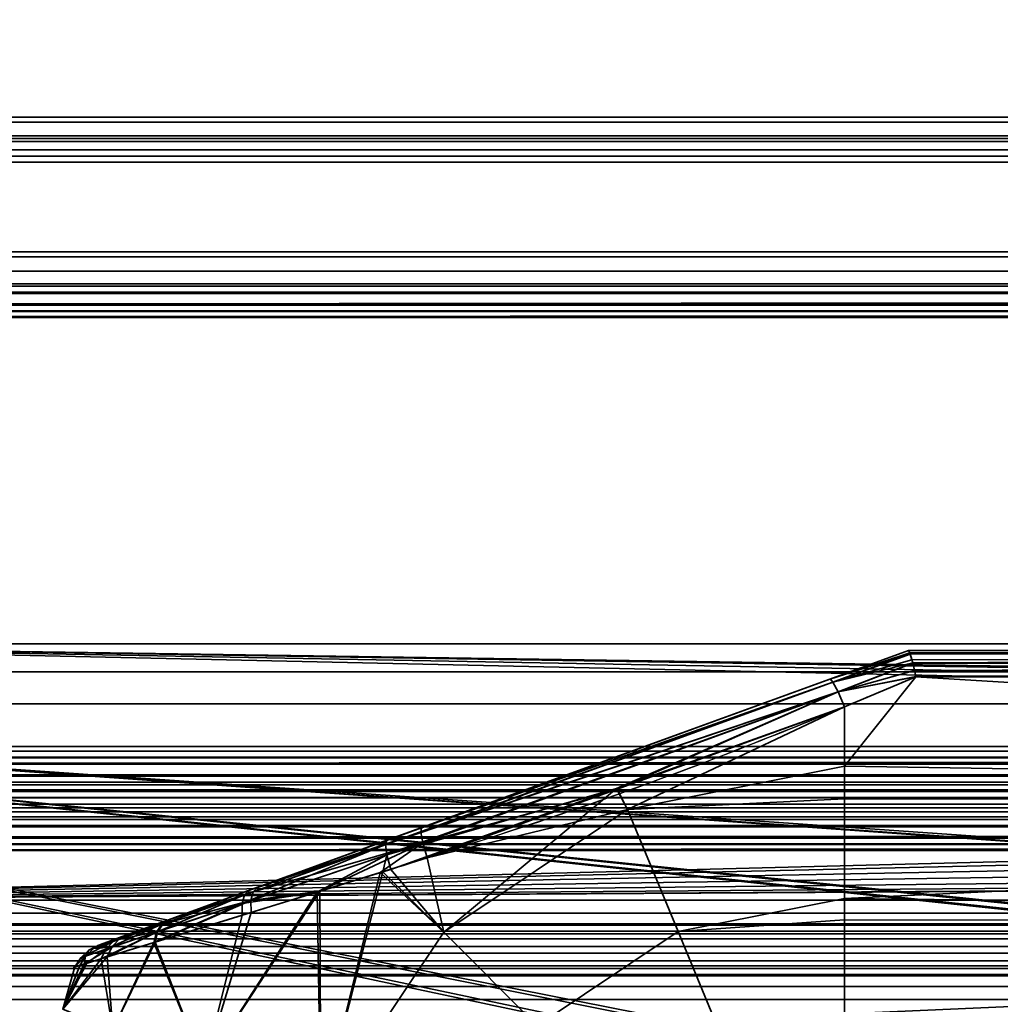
# Model space of a CAD drawing. Header units: millimetres. Extents: x -508 to 6708, y -110 to 248.
# Tile 645 of 656: x 1182 to 1228, y 54 to 101. Entities that reach past the tile are written whole.
import ezdxf

# ---------------------------------------------------------------- set-up
doc = ezdxf.new("R2010")
doc.units = ezdxf.units.MM
doc.layers.add('151', color=7, linetype='Continuous', true_color=0xffffff)

# ---------------------------------------------------------------- blocks, each defined once
blk = doc.blocks.new('UG_SURFACE_002')
at = {"layer": '151', "color": 252, "linetype": 'Continuous', "lineweight": 35}
for points in [[(2057.5, -5.3, 2215.25), (2057.5, 229.4, 2215.25), (942.5, 229.4, 2215.25), (942.5, -5.3, 2215.25)], [(1092.5, -5.3, 2065.25), (1092.5, 229.4, 2065.25), (1907.5, 229.4, 2065.25), (1907.5, -5.3, 2065.25)]]:
    blk.add_3dface(points, dxfattribs=at)
blk = doc.blocks.new('UG_SURFACE_048')
at = {"layer": '151', "color": 254, "linetype": 'Continuous', "lineweight": 35}
for points in [[(1220.316, 69.659, 1116.438), (1224, 71, 1115.949), (1224, 71, 1092.051), (1220.316, 69.659, 1091.562)], [(1224.07, 70.888, 1116.66), (1224.002, 71, 1116), (1220.316, 69.659, 1116.438)], [(1224.002, 71, 1116), (1224, 71, 1115.949), (1220.316, 69.659, 1116.438)], [(1220.316, 69.659, 1091.562), (1224.002, 71, 1092), (1224.07, 70.888, 1091.34)], [(1220.316, 69.659, 1091.562), (1224, 71, 1092.051), (1224.002, 71, 1092)], [(1224.081, 70.853, 1116.723), (1224.07, 70.888, 1116.66), (1220.316, 69.659, 1116.438)], [(1220.316, 69.659, 1091.562), (1224.07, 70.888, 1091.34), (1224.081, 70.853, 1091.277)], [(1220.316, 69.659, 1116.438), (1220.46, 69.517, 1117.27), (1224.081, 70.853, 1116.723)], [(1224.081, 70.853, 1091.277), (1220.46, 69.517, 1090.73), (1220.316, 69.659, 1091.562)], [(1224.087, 70.835, 1116.757), (1224.081, 70.853, 1116.723), (1220.46, 69.517, 1117.27)], [(1220.46, 69.517, 1090.73), (1224.081, 70.853, 1091.277), (1224.087, 70.835, 1091.243)], [(1224.169, 70.566, 1117.244), (1224.087, 70.835, 1116.757), (1220.46, 69.517, 1117.27)], [(1220.46, 69.517, 1090.73), (1224.087, 70.835, 1091.243), (1224.169, 70.566, 1090.757)], [(1319, 71, 1116), (1319, 71, 1092), (1224, 71, 1092.051), (1224, 71, 1115.949)], [(1319, 71, 1092), (1224.002, 71, 1092), (1224, 71, 1092.051)], [(1224, 71, 1115.949), (1224.002, 71, 1116), (1319, 71, 1116)], [(1319, 71, 1116), (1224.002, 71, 1116), (1224.07, 70.888, 1116.66)], [(1224.07, 70.888, 1091.34), (1224.002, 71, 1092), (1319, 71, 1092)], [(1224.07, 70.888, 1116.66), (1224.081, 70.853, 1116.723), (1319, 71, 1116)], [(1319, 71, 1092), (1224.081, 70.853, 1091.277), (1224.07, 70.888, 1091.34)], [(1319, 71, 1116), (1224.081, 70.853, 1116.723), (1224.087, 70.835, 1116.757)], [(1224.087, 70.835, 1091.243), (1224.081, 70.853, 1091.277), (1319, 71, 1092)], [(1224.087, 70.835, 1116.757), (1319, 70.847, 1116.764), (1319, 71, 1116)], [(1319, 71, 1092), (1319, 70.847, 1091.236), (1224.087, 70.835, 1091.243)], [(1319, 70.846, 1116.768), (1319, 70.847, 1116.764), (1224.087, 70.835, 1116.757)], [(1224.169, 70.566, 1090.757), (1224.087, 70.835, 1091.243), (1319, 70.847, 1091.236)], [(1319, 70.846, 1116.768), (1224.087, 70.835, 1116.757), (1224.169, 70.566, 1117.244)], [(1319, 70.847, 1091.236), (1224.206, 70.416, 1090.621), (1224.169, 70.566, 1090.757)], [(1224.169, 70.566, 1117.244), (1224.206, 70.416, 1117.379), (1319, 70.846, 1116.768)], [(1224.21, 70.399, 1090.607), (1224.206, 70.416, 1090.621), (1319, 70.847, 1091.236)], [(1319, 70.846, 1116.768), (1224.206, 70.416, 1117.379), (1224.21, 70.399, 1117.393)], [(1319, 70.847, 1091.236), (1319, 70.846, 1091.232), (1224.21, 70.399, 1090.607)], [(1224.21, 70.399, 1117.393), (1319, 70.415, 1117.411), (1319, 70.846, 1116.768)], [(1319, 70.846, 1091.232), (1319, 70.415, 1090.589), (1224.21, 70.399, 1090.607)], [(1224.206, 70.416, 1117.379), (1224.169, 70.566, 1117.244), (1220.46, 69.517, 1117.27)], [(1220.46, 69.517, 1090.73), (1224.169, 70.566, 1090.757), (1224.206, 70.416, 1090.621)], [(1220.46, 69.517, 1117.27), (1220.703, 69.056, 1117.949), (1224.206, 70.416, 1117.379)], [(1224.206, 70.416, 1090.621), (1220.703, 69.056, 1090.051), (1220.46, 69.517, 1090.73)], [(1224.21, 70.399, 1117.393), (1224.206, 70.416, 1117.379), (1220.703, 69.056, 1117.949)], [(1220.703, 69.056, 1090.051), (1224.206, 70.416, 1090.621), (1224.21, 70.399, 1090.607)], [(1224.289, 70.067, 1117.692), (1224.21, 70.399, 1117.393), (1220.703, 69.056, 1117.949)], [(1220.703, 69.056, 1090.051), (1224.21, 70.399, 1090.607), (1224.289, 70.067, 1090.308)], [(1319, 70.41, 1117.419), (1319, 70.415, 1117.411), (1224.21, 70.399, 1117.393)], [(1224.289, 70.067, 1090.308), (1224.21, 70.399, 1090.607), (1319, 70.415, 1090.589)], [(1319, 70.41, 1117.419), (1224.21, 70.399, 1117.393), (1224.289, 70.067, 1117.692)], [(1319, 70.415, 1090.589), (1224.35, 69.783, 1090.16), (1224.289, 70.067, 1090.308)], [(1224.289, 70.067, 1117.692), (1224.35, 69.783, 1117.84), (1319, 70.41, 1117.419)], [(1224.353, 69.769, 1090.154), (1224.35, 69.783, 1090.16), (1319, 70.415, 1090.589)], [(1319, 70.41, 1117.419), (1224.35, 69.783, 1117.84), (1224.353, 69.769, 1117.846)], [(1319, 70.415, 1090.589), (1319, 70.41, 1090.581), (1224.353, 69.769, 1090.154)], [(1224.353, 69.769, 1117.846), (1319, 69.769, 1117.846), (1319, 70.41, 1117.419)], [(1319, 70.41, 1090.581), (1319, 69.769, 1090.154), (1224.353, 69.769, 1090.154)], [(1220.703, 69.056, 1117.949), (1224.35, 69.783, 1117.84), (1224.289, 70.067, 1117.692)], [(1224.289, 70.067, 1090.308), (1224.35, 69.783, 1090.16), (1220.703, 69.056, 1090.051)], [(1224.353, 69.769, 1117.846), (1224.35, 69.783, 1117.84), (1220.703, 69.056, 1117.949)], [(1220.703, 69.056, 1090.051), (1224.35, 69.783, 1090.16), (1224.353, 69.769, 1090.154)], [(1220.703, 69.056, 1117.949), (1221, 68.361, 1118.352), (1224.353, 69.769, 1117.846)], [(1224.353, 69.769, 1090.154), (1221, 68.361, 1089.648), (1220.703, 69.056, 1090.051)], [(1319, 64.025, 1089), (1221, 65.568, 1089.082), (1224.353, 69.769, 1090.154)], [(1221, 65.568, 1089.082), (1221, 68.361, 1089.648), (1224.353, 69.769, 1090.154)], [(1224.353, 69.769, 1117.846), (1221, 65.568, 1118.918), (1319, 64.025, 1119)], [(1224.353, 69.769, 1117.846), (1221, 68.361, 1118.352), (1221, 65.568, 1118.918)], [(1319, 64.025, 1119), (1319, 69.769, 1117.846), (1224.353, 69.769, 1117.846)], [(1224.353, 69.769, 1090.154), (1319, 69.769, 1090.154), (1319, 64.025, 1089)], [(1220.46, 69.517, 1090.73), (1199.487, 61.9, 1091.085), (1199.549, 62.1, 1091.876)], [(1199.487, 61.9, 1091.085), (1220.46, 69.517, 1090.73), (1220.703, 69.056, 1090.051)], [(1199.549, 62.1, 1091.876), (1220.316, 69.659, 1091.562), (1220.46, 69.517, 1090.73)], [(1201.166, 62.689, 1116.361), (1220.316, 69.659, 1116.438), (1220.316, 69.659, 1091.562), (1199.549, 62.1, 1091.876)], [(1220.703, 69.056, 1117.949), (1220.46, 69.517, 1117.27), (1201.136, 62.488, 1117.182)], [(1201.166, 62.689, 1116.361), (1201.136, 62.488, 1117.182), (1220.46, 69.517, 1117.27)], [(1220.46, 69.517, 1117.27), (1220.316, 69.659, 1116.438), (1201.166, 62.689, 1116.361)], [(1220.703, 69.056, 1090.051), (1199.551, 61.419, 1090.427), (1199.487, 61.9, 1091.085)], [(1199.551, 61.419, 1090.427), (1220.703, 69.056, 1090.051), (1210.309, 64.529, 1089.831)], [(1201.136, 62.488, 1117.182), (1201.233, 61.986, 1117.857), (1220.703, 69.056, 1117.949)], [(1220.703, 69.056, 1117.949), (1201.233, 61.986, 1117.857), (1210.346, 64.501, 1118.304)], [(1220.703, 69.056, 1090.051), (1221, 68.361, 1089.648), (1210.309, 64.529, 1089.831)], [(1210.346, 64.501, 1118.304), (1221, 68.361, 1118.352), (1220.703, 69.056, 1117.949)], [(1210.833, 63.546, 1089.082), (1210.309, 64.529, 1089.831), (1221, 68.361, 1089.648)], [(1221, 68.361, 1118.352), (1210.346, 64.501, 1118.304), (1210.833, 63.546, 1118.918)], [(1221, 68.361, 1089.648), (1221, 65.568, 1089.082), (1210.833, 63.546, 1089.082)], [(1210.833, 63.546, 1118.918), (1221, 65.568, 1118.918), (1221, 68.361, 1118.352)], [(1210.833, 63.546, 1089.082), (1221, 65.568, 1089.082), (1221, 64.051, 1089.242)], [(1221, 64.051, 1118.758), (1221, 65.568, 1118.918), (1210.833, 63.546, 1118.918)], [(1319, 64.025, 1089), (1221, 64.051, 1089.242), (1221, 65.568, 1089.082)], [(1221, 65.568, 1118.918), (1221, 64.051, 1118.758), (1319, 64.025, 1119)], [(1210.309, 64.529, 1089.831), (1199.728, 60.737, 1090.011), (1199.551, 61.419, 1090.427)], [(1202.214, 57.786, 1089.082), (1199.728, 60.737, 1090.011), (1210.309, 64.529, 1089.831)], [(1201.233, 61.986, 1117.857), (1201.441, 61.275, 1118.263), (1210.346, 64.501, 1118.304)], [(1210.833, 63.546, 1118.918), (1210.346, 64.501, 1118.304), (1201.441, 61.275, 1118.263)], [(1210.309, 64.529, 1089.831), (1210.833, 63.546, 1089.082), (1202.214, 57.786, 1089.082)], [(1210.833, 63.546, 1118.918), (1213.207, 57.815, 1118.266), (1221, 59.365, 1118.266), (1221, 64.051, 1118.758)], [(1221, 64.051, 1089.242), (1221, 59.365, 1089.734), (1213.207, 57.815, 1089.734), (1210.833, 63.546, 1089.082)], [(1319, 64.025, 1119), (1221, 64.051, 1118.758), (1221, 59.365, 1118.266)], [(1221, 59.365, 1089.734), (1221, 64.051, 1089.242), (1319, 64.025, 1089)], [(1221, 59.365, 1118.266), (1319, 58.277, 1117.865), (1319, 64.025, 1119)], [(1319, 64.025, 1089), (1319, 58.277, 1090.135), (1221, 59.365, 1089.734)], [(1201.441, 61.275, 1118.263), (1202.214, 57.786, 1118.918), (1210.833, 63.546, 1118.918)], [(1213.207, 57.815, 1089.734), (1206.6, 53.4, 1089.734), (1202.214, 57.786, 1089.082), (1210.833, 63.546, 1089.082)], [(1210.833, 63.546, 1118.918), (1202.214, 57.786, 1118.918), (1206.6, 53.4, 1118.266), (1213.207, 57.815, 1118.266)], [(1189.402, 58.407, 1111.613), (1193.485, 59.894, 1114.336), (1201.166, 62.689, 1116.361), (1193.101, 59.754, 1093.847)], [(1201.166, 62.689, 1116.361), (1199.549, 62.1, 1091.876), (1193.101, 59.754, 1093.847)], [(1193.485, 59.894, 1114.336), (1193.271, 59.687, 1114.964), (1201.136, 62.488, 1117.182)], [(1201.233, 61.986, 1117.857), (1201.136, 62.488, 1117.182), (1193.271, 59.687, 1114.964)], [(1201.136, 62.488, 1117.182), (1201.166, 62.689, 1116.361), (1193.485, 59.894, 1114.336)], [(1199.487, 61.9, 1091.085), (1199.551, 61.419, 1090.427), (1192.756, 59.141, 1092.691)], [(1192.756, 59.141, 1092.691), (1192.875, 59.546, 1093.233), (1199.487, 61.9, 1091.085)], [(1199.487, 61.9, 1091.085), (1192.875, 59.546, 1093.233), (1193.101, 59.754, 1093.847)], [(1193.101, 59.754, 1093.847), (1199.549, 62.1, 1091.876), (1199.487, 61.9, 1091.085)], [(1201.233, 61.986, 1117.857), (1193.164, 59.278, 1115.516), (1196.408, 59.716, 1116.839)], [(1193.271, 59.687, 1114.964), (1193.164, 59.278, 1115.516), (1201.233, 61.986, 1117.857)], [(1196.408, 59.716, 1116.839), (1199.239, 60.593, 1117.64), (1201.233, 61.986, 1117.857)], [(1199.239, 60.593, 1117.64), (1201.441, 61.275, 1118.263), (1201.233, 61.986, 1117.857)], [(1192.756, 59.141, 1092.691), (1199.551, 61.419, 1090.427), (1196.274, 59.671, 1091.138)], [(1199.551, 61.419, 1090.427), (1199.349, 60.62, 1090.135), (1196.274, 59.671, 1091.138)], [(1199.551, 61.419, 1090.427), (1199.728, 60.737, 1090.011), (1199.349, 60.62, 1090.135)], [(1201.441, 61.275, 1118.263), (1199.239, 60.593, 1117.64), (1202.214, 57.786, 1118.918)], [(1196.454, 49.167, 1089.082), (1196.274, 59.671, 1091.138), (1199.349, 60.62, 1090.135)], [(1199.239, 60.593, 1117.64), (1196.408, 59.716, 1116.839), (1196.454, 49.167, 1118.918)], [(1199.349, 60.62, 1090.135), (1202.214, 57.786, 1089.082), (1196.454, 49.167, 1089.082)], [(1196.454, 49.167, 1118.918), (1202.214, 57.786, 1118.918), (1199.239, 60.593, 1117.64)], [(1202.214, 57.786, 1089.082), (1199.349, 60.62, 1090.135), (1199.728, 60.737, 1090.011)], [(1193.101, 59.754, 1093.847), (1187.381, 57.672, 1109.074), (1189.402, 58.407, 1111.613)], [(1187.381, 57.672, 1109.074), (1193.101, 59.754, 1093.847), (1189.346, 58.387, 1096.441)], [(1189.402, 58.407, 1111.613), (1189.059, 58.186, 1112.056), (1193.271, 59.687, 1114.964)], [(1193.164, 59.278, 1115.516), (1193.271, 59.687, 1114.964), (1189.059, 58.186, 1112.056)], [(1189.346, 58.387, 1096.441), (1193.101, 59.754, 1093.847), (1192.875, 59.546, 1093.233)], [(1193.271, 59.687, 1114.964), (1193.485, 59.894, 1114.336), (1189.402, 58.407, 1111.613)], [(1190.974, 51.437, 1116.99), (1196.408, 59.716, 1116.839), (1193.18, 58.716, 1115.926)], [(1196.408, 59.716, 1116.839), (1190.974, 51.437, 1116.99), (1196.454, 49.167, 1118.918)], [(1196.454, 49.167, 1089.082), (1190.974, 51.437, 1091.01), (1196.274, 59.671, 1091.138)], [(1192.759, 58.586, 1092.285), (1196.274, 59.671, 1091.138), (1190.974, 51.437, 1091.01)], [(1196.274, 59.671, 1091.138), (1192.759, 58.586, 1092.285), (1192.756, 59.141, 1092.691)], [(1193.164, 59.278, 1115.516), (1193.18, 58.716, 1115.926), (1196.408, 59.716, 1116.839)], [(1188.613, 57.308, 1095.278), (1188.75, 57.795, 1095.602), (1192.756, 59.141, 1092.691)], [(1192.756, 59.141, 1092.691), (1192.759, 58.586, 1092.285), (1188.613, 57.308, 1095.278)], [(1188.675, 57.327, 1112.784), (1193.18, 58.716, 1115.926), (1193.164, 59.278, 1115.516)], [(1193.164, 59.278, 1115.516), (1188.809, 57.815, 1112.458), (1188.675, 57.327, 1112.784)], [(1192.875, 59.546, 1093.233), (1192.756, 59.141, 1092.691), (1188.75, 57.795, 1095.602)], [(1188.75, 57.795, 1095.602), (1189.001, 58.166, 1096.001), (1192.875, 59.546, 1093.233)], [(1189.059, 58.186, 1112.056), (1188.809, 57.815, 1112.458), (1193.164, 59.278, 1115.516)], [(1192.875, 59.546, 1093.233), (1189.001, 58.166, 1096.001), (1189.346, 58.387, 1096.441)], [(1213.207, 57.815, 1089.734), (1221, 59.365, 1089.734), (1221, 58.376, 1090.305)], [(1221, 58.376, 1117.695), (1221, 59.365, 1118.266), (1213.207, 57.815, 1118.266)], [(1319, 58.277, 1090.135), (1221, 58.376, 1090.305), (1221, 59.365, 1089.734)], [(1221, 59.365, 1118.266), (1221, 58.376, 1117.695), (1319, 58.277, 1117.865)], [(1190.974, 51.437, 1116.99), (1193.18, 58.716, 1115.926), (1188.675, 57.327, 1112.784)], [(1189.346, 58.387, 1096.441), (1187.128, 57.58, 1099.384), (1186.033, 57.181, 1102.998), (1186.242, 57.257, 1106.238)], [(1186.242, 57.257, 1106.238), (1187.381, 57.672, 1109.074), (1189.346, 58.387, 1096.441)], [(1187.381, 57.672, 1109.074), (1186.97, 57.441, 1109.363), (1189.059, 58.186, 1112.056)], [(1188.809, 57.815, 1112.458), (1189.059, 58.186, 1112.056), (1186.97, 57.441, 1109.363)], [(1187.128, 57.58, 1099.384), (1189.346, 58.387, 1096.441), (1189.001, 58.166, 1096.001)], [(1189.059, 58.186, 1112.056), (1189.402, 58.407, 1111.613), (1187.381, 57.672, 1109.074)], [(1188.613, 57.308, 1095.278), (1192.759, 58.586, 1092.285), (1190.974, 51.437, 1091.01)], [(1213.207, 57.815, 1118.266), (1215.274, 52.824, 1115.147), (1221, 53.963, 1115.147), (1221, 58.376, 1117.695)], [(1221, 58.376, 1090.305), (1221, 53.963, 1092.853), (1215.274, 52.824, 1092.853), (1213.207, 57.815, 1089.734)], [(1319, 58.277, 1117.865), (1221, 58.376, 1117.695), (1221, 53.963, 1115.147)], [(1221, 53.963, 1092.853), (1221, 58.376, 1090.305), (1319, 58.277, 1090.135)], [(1221, 53.963, 1115.147), (1319, 53.402, 1114.615), (1319, 58.277, 1117.865)], [(1319, 58.277, 1090.135), (1319, 53.402, 1093.385), (1221, 53.963, 1092.853)], [(1186.142, 56.541, 1098.674), (1186.372, 56.992, 1098.879), (1188.75, 57.795, 1095.602)], [(1188.75, 57.795, 1095.602), (1188.613, 57.308, 1095.278), (1186.142, 56.541, 1098.674)], [(1189.001, 58.166, 1096.001), (1188.75, 57.795, 1095.602), (1186.372, 56.992, 1098.879)], [(1186.372, 56.992, 1098.879), (1186.709, 57.348, 1099.121), (1189.001, 58.166, 1096.001)], [(1186.424, 56.629, 1109.854), (1188.675, 57.327, 1112.784), (1188.809, 57.815, 1112.458)], [(1188.809, 57.815, 1112.458), (1186.643, 57.084, 1109.63), (1186.424, 56.629, 1109.854)], [(1186.97, 57.441, 1109.363), (1186.643, 57.084, 1109.63), (1188.809, 57.815, 1112.458)], [(1189.001, 58.166, 1096.001), (1186.709, 57.348, 1099.121), (1187.128, 57.58, 1099.384)], [(1206.6, 53.4, 1089.734), (1202.185, 46.793, 1089.734), (1196.454, 49.167, 1089.082), (1202.214, 57.786, 1089.082)], [(1202.214, 57.786, 1118.918), (1196.454, 49.167, 1118.918), (1202.185, 46.793, 1118.266), (1206.6, 53.4, 1118.266)], [(1215.274, 52.824, 1092.853), (1210.42, 49.58, 1092.853), (1206.6, 53.4, 1089.734), (1213.207, 57.815, 1089.734)], [(1213.207, 57.815, 1118.266), (1206.6, 53.4, 1118.266), (1210.42, 49.58, 1115.147), (1215.274, 52.824, 1115.147)], [(1186.709, 57.348, 1099.121), (1186.372, 56.992, 1098.879), (1185.195, 56.594, 1102.889)], [(1185.195, 56.594, 1102.889), (1185.575, 56.943, 1102.941), (1186.709, 57.348, 1099.121)], [(1186.709, 57.348, 1099.121), (1185.575, 56.943, 1102.941), (1186.033, 57.181, 1102.998)], [(1186.242, 57.257, 1106.238), (1185.791, 57.02, 1106.364), (1186.97, 57.441, 1109.363)], [(1186.643, 57.084, 1109.63), (1186.97, 57.441, 1109.363), (1185.791, 57.02, 1106.364)], [(1186.033, 57.181, 1102.998), (1187.128, 57.58, 1099.384), (1186.709, 57.348, 1099.121)], [(1186.142, 56.541, 1098.674), (1188.613, 57.308, 1095.278), (1186.692, 53.211, 1095.183)], [(1186.97, 57.441, 1109.363), (1187.381, 57.672, 1109.074), (1186.242, 57.257, 1106.238)], [(1186.692, 53.211, 1112.817), (1188.675, 57.327, 1112.784), (1186.424, 56.629, 1109.854)], [(1188.675, 57.327, 1112.784), (1186.692, 53.211, 1112.817), (1190.974, 51.437, 1116.99)], [(1190.974, 51.437, 1091.01), (1186.692, 53.211, 1095.183), (1188.613, 57.308, 1095.278)], [(1185.484, 56.335, 1100.914), (1185.195, 56.594, 1102.889), (1186.372, 56.992, 1098.879)], [(1185.575, 56.943, 1102.941), (1185.195, 56.594, 1102.889), (1185.419, 56.67, 1106.481)], [(1186.643, 57.084, 1109.63), (1185.419, 56.67, 1106.481), (1185.353, 56.295, 1107.104)], [(1185.353, 56.295, 1107.104), (1186.424, 56.629, 1109.854), (1186.643, 57.084, 1109.63)], [(1185.791, 57.02, 1106.364), (1185.419, 56.67, 1106.481), (1186.643, 57.084, 1109.63)], [(1185.419, 56.67, 1106.481), (1185.791, 57.02, 1106.364), (1185.575, 56.943, 1102.941)], [(1186.372, 56.992, 1098.879), (1186.142, 56.541, 1098.674), (1185.484, 56.335, 1100.914)], [(1186.033, 57.181, 1102.998), (1185.575, 56.943, 1102.941), (1185.791, 57.02, 1106.364)], [(1185.791, 57.02, 1106.364), (1186.242, 57.257, 1106.238), (1186.033, 57.181, 1102.998)], [(1184.348, 54.182, 1107.119), (1186.692, 53.211, 1112.817), (1186.424, 56.629, 1109.854)], [(1186.424, 56.629, 1109.854), (1185.353, 56.295, 1107.104), (1184.348, 54.182, 1107.119)], [(1184.348, 54.182, 1100.881), (1185.484, 56.335, 1100.914), (1186.142, 56.541, 1098.674)], [(1186.142, 56.541, 1098.674), (1186.692, 53.211, 1095.183), (1184.348, 54.182, 1100.881)], [(1184.916, 56.158, 1102.843), (1185.15, 56.231, 1106.582), (1185.419, 56.67, 1106.481)], [(1185.419, 56.67, 1106.481), (1185.195, 56.594, 1102.889), (1184.916, 56.158, 1102.843)], [(1185.484, 56.335, 1100.914), (1184.916, 56.158, 1102.843), (1185.195, 56.594, 1102.889)], [(1185.419, 56.67, 1106.481), (1185.15, 56.231, 1106.582), (1185.353, 56.295, 1107.104)], [(1184.916, 56.158, 1102.843), (1185.484, 56.335, 1100.914), (1184.348, 54.182, 1100.881)], [(1184.348, 54.182, 1107.119), (1185.353, 56.295, 1107.104), (1185.15, 56.231, 1106.582)], [(1184.348, 54.182, 1107.119), (1185.15, 56.231, 1106.582), (1184.916, 56.158, 1102.843)], [(1184.916, 56.158, 1102.843), (1184.348, 54.182, 1100.881), (1184.348, 54.182, 1107.119)]]:
    blk.add_3dface(points, dxfattribs=at)
blk = doc.blocks.new('UG_SURFACE_256')
at = {"layer": '151', "color": 252, "linetype": 'Continuous', "lineweight": 35}
for points in [[(1107, 88.2, 2050.25), (1893, 88.2, 2050.25), (1893, 89.7, 2050.25), (1107, 89.7, 2050.25)], [(1123.92, 89.7, 2033.33), (1107, 89.7, 2050.25), (1893, 89.7, 2050.25), (1876.08, 89.7, 2033.33)], [(1874.901, 89.466, 2032.151), (1125.099, 89.466, 2032.151), (1123.92, 89.7, 2033.33), (1876.08, 89.7, 2033.33)], [(1873.902, 88.798, 2031.152), (1126.098, 88.798, 2031.152), (1125.099, 89.466, 2032.151), (1874.901, 89.466, 2032.151)], [(1873.235, 87.799, 2030.484), (1126.765, 87.799, 2030.484), (1126.098, 88.798, 2031.152), (1873.902, 88.798, 2031.152)], [(1123.92, 88.2, 2033.33), (1876.08, 88.2, 2033.33), (1893, 88.2, 2050.25), (1107, 88.2, 2050.25)], [(1876.08, 88.2, 2033.33), (1123.92, 88.2, 2033.33), (1124.525, 88.08, 2032.725), (1875.475, 88.08, 2032.725)], [(1875.475, 88.08, 2032.725), (1124.525, 88.08, 2032.725), (1125.037, 87.737, 2032.213), (1874.963, 87.737, 2032.213)], [(1126.941, 87.221, 2030.309), (1126.765, 87.799, 2030.484), (1873.235, 87.799, 2030.484)], [(1126.941, 87.221, 2030.309), (1873.235, 87.799, 2030.484), (1873.059, 87.221, 2030.309)], [(1874.963, 87.737, 2032.213), (1125.037, 87.737, 2032.213), (1125.38, 87.225, 2031.87), (1874.62, 87.225, 2031.87)], [(1874.53, 86.928, 2031.78), (1125.38, 87.225, 2031.87), (1125.47, 86.928, 2031.78)], [(1874.53, 86.928, 2031.78), (1874.62, 87.225, 2031.87), (1125.38, 87.225, 2031.87)], [(1125.47, 86.928, 2031.78), (1874.5, 86.62, 2031.75), (1874.53, 86.928, 2031.78)], [(1125.47, 86.928, 2031.78), (1125.5, 86.62, 2031.75), (1874.5, 86.62, 2031.75)], [(1873.059, 87.221, 2030.309), (1127, 86.62, 2030.25), (1126.941, 87.221, 2030.309)], [(1873.059, 87.221, 2030.309), (1873, 86.62, 2030.25), (1127, 86.62, 2030.25)], [(1125.5, 66.28, 2031.75), (1874.5, 66.28, 2031.75), (1874.5, 86.62, 2031.75), (1125.5, 86.62, 2031.75)], [(1127, 66.28, 2030.25), (1127, 86.62, 2030.25), (1873, 86.62, 2030.25), (1873, 66.28, 2030.25)], [(1874.5, 66.28, 2031.75), (1125.5, 66.28, 2031.75), (1125.559, 65.679, 2031.691)], [(1874.441, 65.679, 2031.691), (1874.5, 66.28, 2031.75), (1125.559, 65.679, 2031.691)], [(1127.03, 65.972, 2030.22), (1127, 66.28, 2030.25), (1873, 66.28, 2030.25)], [(1127.03, 65.972, 2030.22), (1873, 66.28, 2030.25), (1872.97, 65.972, 2030.22)], [(1125.559, 65.679, 2031.691), (1125.734, 65.101, 2031.516), (1874.266, 65.101, 2031.516), (1874.441, 65.679, 2031.691)], [(1872.97, 65.972, 2030.22), (1872.88, 65.675, 2030.13), (1127.12, 65.675, 2030.13), (1127.03, 65.972, 2030.22)], [(1872.537, 65.163, 2029.787), (1127.463, 65.163, 2029.787), (1127.12, 65.675, 2030.13), (1872.88, 65.675, 2030.13)], [(1872.025, 64.82, 2029.275), (1127.975, 64.82, 2029.275), (1127.463, 65.163, 2029.787), (1872.537, 65.163, 2029.787)], [(1874.266, 65.101, 2031.516), (1125.734, 65.101, 2031.516), (1126.402, 64.102, 2030.848), (1873.598, 64.102, 2030.848)], [(1871.42, 64.7, 2028.67), (1128.58, 64.7, 2028.67), (1127.975, 64.82, 2029.275), (1872.025, 64.82, 2029.275)], [(1133.92, 64.7, 2023.33), (1128.58, 64.7, 2028.67), (1871.42, 64.7, 2028.67), (1866.08, 64.7, 2023.33)], [(1864.901, 64.466, 2022.151), (1135.099, 64.466, 2022.151), (1133.92, 64.7, 2023.33), (1866.08, 64.7, 2023.33)], [(1863.902, 63.798, 2021.152), (1136.098, 63.798, 2021.152), (1135.099, 64.466, 2022.151), (1864.901, 64.466, 2022.151)], [(1873.598, 64.102, 2030.848), (1126.402, 64.102, 2030.848), (1127.401, 63.434, 2029.849), (1872.599, 63.434, 2029.849)], [(1863.234, 62.799, 2020.484), (1136.766, 62.799, 2020.484), (1136.098, 63.798, 2021.152), (1863.902, 63.798, 2021.152)], [(1872.599, 63.434, 2029.849), (1127.401, 63.434, 2029.849), (1128.58, 63.2, 2028.67), (1871.42, 63.2, 2028.67)], [(1133.92, 63.2, 2023.33), (1866.08, 63.2, 2023.33), (1871.42, 63.2, 2028.67), (1128.58, 63.2, 2028.67)], [(1866.08, 63.2, 2023.33), (1133.92, 63.2, 2023.33), (1134.525, 63.08, 2022.725), (1865.475, 63.08, 2022.725)], [(1865.475, 63.08, 2022.725), (1134.525, 63.08, 2022.725), (1135.037, 62.737, 2022.213), (1864.963, 62.737, 2022.213)], [(1864.963, 62.737, 2022.213), (1135.037, 62.737, 2022.213), (1135.38, 62.225, 2021.87), (1864.62, 62.225, 2021.87)], [(1136.941, 62.221, 2020.309), (1136.766, 62.799, 2020.484), (1863.234, 62.799, 2020.484)], [(1136.941, 62.221, 2020.309), (1863.234, 62.799, 2020.484), (1863.059, 62.221, 2020.309)], [(1864.53, 61.928, 2021.78), (1135.38, 62.225, 2021.87), (1135.47, 61.928, 2021.78)], [(1864.53, 61.928, 2021.78), (1864.62, 62.225, 2021.87), (1135.38, 62.225, 2021.87)], [(1135.47, 61.928, 2021.78), (1864.5, 61.62, 2021.75), (1864.53, 61.928, 2021.78)], [(1135.47, 61.928, 2021.78), (1135.5, 61.62, 2021.75), (1864.5, 61.62, 2021.75)], [(1863.059, 62.221, 2020.309), (1137, 61.62, 2020.25), (1136.941, 62.221, 2020.309)], [(1863.059, 62.221, 2020.309), (1863, 61.62, 2020.25), (1137, 61.62, 2020.25)], [(1135.5, -22.22, 2021.75), (1864.5, -22.22, 2021.75), (1864.5, 61.62, 2021.75), (1135.5, 61.62, 2021.75)], [(1137, -22.22, 2020.25), (1137, 61.62, 2020.25), (1863, 61.62, 2020.25), (1863, -22.22, 2020.25)]]:
    blk.add_3dface(points, dxfattribs=at)
blk = doc.blocks.new('UG_SURFACE_262')
at = {"layer": '151', "color": 252, "linetype": 'Continuous', "lineweight": 35}
for points in [[(1862, 68.5, 2020.25), (1138, 68.5, 2020.25), (1189.3, 21.801, 2020.25), (1191.8, 21.801, 2020.25)], [(1138, 68.5, 2020.25), (1138, 17.08, 2020.25), (1189.3, 17.08, 2020.25), (1189.3, 21.801, 2020.25)], [(1862, 68.5, 2018.75), (1138, 68.5, 2018.75), (1138, 68.5, 2020.25), (1862, 68.5, 2020.25)], [(1138, 68.5, 2018.75), (1203.2, 21.801, 2018.75), (1191.8, 21.801, 2018.75)], [(1191.8, 21.801, 2018.75), (1189.3, 21.801, 2018.75), (1138, 68.5, 2018.75)], [(1138, 68.5, 2018.75), (1357.633, 21.801, 2018.75), (1205.7, 21.801, 2018.75)], [(1205.7, 21.801, 2018.75), (1203.2, 21.801, 2018.75), (1138, 68.5, 2018.75)], [(1138, 68.5, 2018.75), (1371.533, 21.801, 2018.75), (1360.133, 21.801, 2018.75)], [(1138, 68.5, 2018.75), (1578.467, 21.801, 2018.75), (1575.967, 21.801, 2018.75)], [(1360.133, 21.801, 2018.75), (1357.633, 21.801, 2018.75), (1138, 68.5, 2018.75)], [(1138, 68.5, 2018.75), (1589.867, 21.801, 2018.75), (1578.467, 21.801, 2018.75)], [(1575.967, 21.801, 2018.75), (1374.033, 21.801, 2018.75), (1138, 68.5, 2018.75)], [(1374.033, 21.801, 2018.75), (1371.533, 21.801, 2018.75), (1138, 68.5, 2018.75)], [(1138, 68.5, 2018.75), (1796.8, 21.801, 2018.75), (1794.3, 21.801, 2018.75)], [(1189.3, 21.801, 2018.75), (1189.3, 17.08, 2018.75), (1138, 17.08, 2018.75), (1138, 68.5, 2018.75)], [(1138, 68.5, 2018.75), (1808.2, 21.801, 2018.75), (1796.8, 21.801, 2018.75)], [(1794.3, 21.801, 2018.75), (1592.367, 21.801, 2018.75), (1138, 68.5, 2018.75)], [(1592.367, 21.801, 2018.75), (1589.867, 21.801, 2018.75), (1138, 68.5, 2018.75)], [(1138, 68.5, 2018.75), (1862, 68.5, 2018.75), (1810.7, 21.801, 2018.75), (1808.2, 21.801, 2018.75)], [(1862, 68.5, 2020.25), (1191.8, 21.801, 2020.25), (1203.2, 21.801, 2020.25)], [(1862, 68.5, 2020.25), (1203.2, 21.801, 2020.25), (1205.7, 21.801, 2020.25)], [(1205.7, 21.801, 2020.25), (1357.633, 21.801, 2020.25), (1862, 68.5, 2020.25)]]:
    blk.add_3dface(points, dxfattribs=at)
blk = doc.blocks.new('UG_SURFACE_265')
at = {"layer": '151', "color": 252, "linetype": 'Continuous', "lineweight": 35}
for points in [[(1846, 96.014, -10.533), (1846, 95.014, -10.533), (1154, 95.014, -10.533), (1154, 96.014, -10.533)], [(1846, 96.014, -10.533), (1154, 96.014, -10.533), (1154, 96.014, -4.442), (1846, 96.014, -4.442)], [(1154, 95.785, -3.379), (1846, 95.785, -3.379), (1846, 96.014, -4.442), (1154, 96.014, -4.442)], [(1154, 95.138, -2.505), (1846, 95.138, -2.505), (1846, 95.785, -3.379), (1154, 95.785, -3.379)], [(1154, 94.189, -1.975), (1846, 94.189, -1.975), (1846, 95.138, -2.505), (1154, 95.138, -2.505)], [(1846, 95.014, -10.533), (1846, 95.014, -4.442), (1154, 95.014, -4.442), (1154, 95.014, -10.533)], [(1154, 95.014, -4.442), (1846, 95.014, -4.442), (1846, 94.874, -3.791), (1154, 94.874, -3.791)], [(1154, 94.874, -3.791), (1846, 94.874, -3.791), (1846, 94.478, -3.256), (1154, 94.478, -3.256)], [(1154, 94.478, -3.256), (1846, 94.478, -3.256), (1846, 93.896, -2.932), (1154, 93.896, -2.932)], [(1846, 94.189, -1.975), (1154, 94.189, -1.975), (1154, 64.383, 7.137), (1846, 64.383, 7.137)], [(1846, 93.896, -2.932), (1846, 64.091, 6.181), (1154, 64.091, 6.181), (1154, 93.896, -2.932)], [(1154, 63.629, 7.25), (1846, 63.629, 7.25), (1846, 64.383, 7.137), (1154, 64.383, 7.137)], [(1154, 64.091, 6.181), (1846, 64.091, 6.181), (1846, 63.629, 6.25), (1154, 63.629, 6.25)], [(1846, 63.629, 7.25), (1154, 63.629, 7.25), (1154, 6.5, 7.25), (1846, 6.5, 7.25)], [(1846, 63.629, 6.25), (1846, 6.5, 6.25), (1154, 6.5, 6.25), (1154, 63.629, 6.25)]]:
    blk.add_3dface(points, dxfattribs=at)
blk = doc.blocks.new('UG_SURFACE_266')
at = {"layer": '151', "color": 252, "linetype": 'Continuous', "lineweight": 35}
for points in [[(1842, 71.312, -8.75), (1158, 71.312, -8.75), (1158, 71.312, -7.25), (1842, 71.312, -7.25)], [(1158, 71.312, -7.25), (1448.78, 66.741, -7.25), (1450, 67, -7.25)], [(1158, 71.312, -7.25), (1447.771, 66.007, -7.25), (1448.78, 66.741, -7.25)], [(1450, 67, -7.25), (1842, 71.312, -7.25), (1158, 71.312, -7.25)], [(1158, 71.312, -7.25), (1158, 59.292, -7.25), (1447.016, 63.686, -7.25), (1447.147, 64.927, -7.25)], [(1447.147, 64.927, -7.25), (1447.771, 66.007, -7.25), (1158, 71.312, -7.25)], [(1450, 67, -8.75), (1158, 71.312, -8.75), (1842, 71.312, -8.75)], [(1158, 59.292, -8.75), (1158, 71.312, -8.75), (1450, 67, -8.75), (1448.78, 66.741, -8.75)], [(1448.78, 66.741, -8.75), (1447.771, 66.007, -8.75), (1158, 59.292, -8.75)], [(1158, 59.292, -8.75), (1447.771, 66.007, -8.75), (1447.147, 64.927, -8.75)], [(1447.147, 64.927, -8.75), (1447.016, 63.686, -8.75), (1158, 59.292, -8.75)], [(1447.402, 62.5, -7.25), (1447.016, 63.686, -7.25), (1158, 59.292, -7.25)], [(1158, 59.292, -8.75), (1447.016, 63.686, -8.75), (1447.402, 62.5, -8.75)], [(1158, 59.292, -7.25), (1448.237, 61.573, -7.25), (1447.402, 62.5, -7.25)], [(1447.402, 62.5, -8.75), (1448.237, 61.573, -8.75), (1158, 59.292, -8.75)], [(1449.376, 61.066, -7.25), (1448.237, 61.573, -7.25), (1158, 59.292, -7.25)], [(1158, 59.292, -8.75), (1448.237, 61.573, -8.75), (1449.376, 61.066, -8.75)], [(1158, 59.292, -7.25), (1842, 59.292, -7.25), (1450.624, 61.066, -7.25), (1449.376, 61.066, -7.25)], [(1158, 59.292, -8.75), (1449.376, 61.066, -8.75), (1450, 61, -8.75)], [(1842, 59.292, -8.75), (1158, 59.292, -8.75), (1450, 61, -8.75)], [(1158, 58.687, -7.13), (1842, 58.687, -7.13), (1842, 59.292, -7.25), (1158, 59.292, -7.25)], [(1158, 59.292, -8.75), (1842, 59.292, -8.75), (1842, 58.113, -8.516), (1158, 58.113, -8.516)], [(1158, 58.174, -6.787), (1842, 58.174, -6.787), (1842, 58.687, -7.13), (1158, 58.687, -7.13)], [(1158, 57.832, -6.275), (1842, 57.832, -6.275), (1842, 58.174, -6.787), (1158, 58.174, -6.787)], [(1158, 58.113, -8.516), (1842, 58.113, -8.516), (1842, 57.114, -7.848), (1158, 57.114, -7.848)], [(1158, 57.712, -5.67), (1842, 57.712, -5.67), (1842, 57.832, -6.275), (1158, 57.832, -6.275)], [(1158, 57.477, 4.349), (1842, 57.477, 4.349), (1842, 57.712, 3.17), (1158, 57.712, 3.17)], [(1158, 57.712, 3.17), (1842, 57.712, 3.17), (1842, 57.712, -5.67), (1158, 57.712, -5.67)], [(1158, 56.81, 5.348), (1842, 56.81, 5.348), (1842, 57.477, 4.349), (1158, 57.477, 4.349)], [(1158, 57.114, -7.848), (1842, 57.114, -7.848), (1842, 56.446, -6.849), (1158, 56.446, -6.849)], [(1158, 55.81, 6.016), (1842, 55.81, 6.016), (1842, 56.81, 5.348), (1158, 56.81, 5.348)], [(1158, 56.446, -6.849), (1842, 56.446, -6.849), (1842, 56.212, -5.67), (1158, 56.212, -5.67)], [(1158, 56.212, 3.17), (1842, 56.212, 3.17), (1842, 56.091, 3.775), (1158, 56.091, 3.775)], [(1158, 56.212, -5.67), (1842, 56.212, -5.67), (1842, 56.212, 3.17), (1158, 56.212, 3.17)], [(1158, 56.091, 3.775), (1842, 56.091, 3.775), (1842, 55.749, 4.287), (1158, 55.749, 4.287)], [(1158, 54.632, 6.25), (1842, 54.632, 6.25), (1842, 55.81, 6.016), (1158, 55.81, 6.016)], [(1158, 55.749, 4.287), (1842, 55.749, 4.287), (1842, 55.236, 4.63), (1158, 55.236, 4.63)], [(1158, 55.236, 4.63), (1842, 55.236, 4.63), (1842, 54.632, 4.75), (1158, 54.632, 4.75)], [(1158, 44.454, 6.25), (1842, 44.454, 6.25), (1842, 54.632, 6.25), (1158, 54.632, 6.25)], [(1158, 54.632, 4.75), (1842, 54.632, 4.75), (1842, 44.454, 4.75), (1158, 44.454, 4.75)]]:
    blk.add_3dface(points, dxfattribs=at)
blk = doc.blocks.new('UG_SURFACE_276')
at = {"layer": '151', "color": 7, "linetype": 'Continuous', "lineweight": 35}
for points in [[(1846.65, 10.15, 2003.9), (1846.65, 228.15, 2003.9), (1153.35, 228.15, 2003.9), (1153.35, 10.15, 2003.9)], [(1153.5, 10.15, 2003.75), (1153.5, 228.15, 2003.75), (1846.5, 228.15, 2003.75), (1846.5, 10.15, 2003.75)]]:
    blk.add_3dface(points, dxfattribs=at)
blk = doc.blocks.new('UG_SURFACE_277')
at = {"layer": '151', "color": 41, "linetype": 'Continuous', "lineweight": 35}
for points in [[(1131.35, 66.5, 2025.9), (1868.65, 66.5, 2025.9), (1868.65, 228.15, 2025.9), (1131.35, 228.15, 2025.9)], [(1846.65, 228.15, 2003.9), (1846.65, 10.15, 2003.9), (1153.35, 10.15, 2003.9), (1153.35, 228.15, 2003.9)], [(1863.5, 70, 2020.75), (1863.5, 66.5, 2020.75), (1136.5, 66.5, 2020.75), (1136.5, 70, 2020.75)], [(1860.5, 70, 2017.75), (1863.5, 70, 2020.75), (1136.5, 70, 2020.75), (1139.5, 70, 2017.75)], [(1860.5, 18, 2017.75), (1860.5, 70, 2017.75), (1139.5, 70, 2017.75), (1139.5, 18, 2017.75)], [(1863.5, 66.5, 2020.75), (1868.65, 66.5, 2025.9), (1131.35, 66.5, 2025.9), (1136.5, 66.5, 2020.75)]]:
    blk.add_3dface(points, dxfattribs=at)

msp = doc.modelspace()

# ---------------------------------------------------------------- linework, layer by layer
at = {"layer": '151', "color": 253, "linetype": 'Continuous', "lineweight": -3}
for p, q in [((1846, 96.014, -10.533), (1154, 96.014, -10.533)), ((1846, 96.014, -4.442), (1154, 96.014, -4.442)), ((1846, 95.014, -10.533), (1154, 95.014, -10.533)), ((1846, 95.014, -4.442), (1154, 95.014, -4.442)), ((1846, 94.189, -1.975), (1154, 94.189, -1.975)), ((1846, 93.896, -2.932), (1154, 93.896, -2.932)), ((1893, 89.7, 2050.25), (1107, 89.7, 2050.25)), ((1876.08, 89.7, 2033.33), (1123.92, 89.7, 2033.33)), ((1893, 88.2, 2050.25), (1107, 88.2, 2050.25)), ((1876.08, 88.2, 2033.33), (1123.92, 88.2, 2033.33)), ((1874.5, 86.62, 2031.75), (1125.5, 86.62, 2031.75)), ((1873, 86.62, 2030.25), (1127, 86.62, 2030.25)), ((1842, 71.312, -8.75), (1158, 71.312, -8.75)), ((1842, 71.312, -7.25), (1158, 71.312, -7.25)), ((1224, 71, 1115.949), (1224, 71, 1092.051)), ((1224.002, 71, 1116), (1319, 71, 1116)), ((1319, 71, 1092), (1224.002, 71, 1092)), ((1136.5, 70, 2020.75), (1863.5, 70, 2020.75)), ((1139.5, 70, 2017.75), (1860.5, 70, 2017.75)), ((1224.353, 69.769, 1090.154), (1319, 69.769, 1090.154)), ((1319, 69.769, 1117.846), (1224.353, 69.769, 1117.846)), ((1138, 68.5, 2020.25), (1862, 68.5, 2020.25)), ((1138, 68.5, 2018.75), (1862, 68.5, 2018.75)), ((1131.35, 66.5, 2025.9), (1868.65, 66.5, 2025.9)), ((1136.5, 66.5, 2020.75), (1863.5, 66.5, 2020.75)), ((1874.5, 66.28, 2031.75), (1125.5, 66.28, 2031.75)), ((1873, 66.28, 2030.25), (1127, 66.28, 2030.25)), ((1871.42, 64.7, 2028.67), (1128.58, 64.7, 2028.67)), ((1866.08, 64.7, 2023.33), (1133.92, 64.7, 2023.33)), ((1846, 64.383, 7.137), (1154, 64.383, 7.137)), ((1846, 64.091, 6.181), (1154, 64.091, 6.181)), ((1846, 63.629, 6.25), (1154, 63.629, 6.25)), ((1846, 63.629, 7.25), (1154, 63.629, 7.25)), ((1871.42, 63.2, 2028.67), (1128.58, 63.2, 2028.67)), ((1866.08, 63.2, 2023.33), (1133.92, 63.2, 2023.33)), ((1864.5, 61.62, 2021.75), (1135.5, 61.62, 2021.75)), ((1863, 61.62, 2020.25), (1137, 61.62, 2020.25)), ((1842, 59.292, -7.25), (1158, 59.292, -7.25)), ((1842, 59.292, -8.75), (1158, 59.292, -8.75)), ((1842, 57.712, -5.67), (1158, 57.712, -5.67)), ((1842, 57.712, 3.17), (1158, 57.712, 3.17)), ((1842, 56.212, -5.67), (1158, 56.212, -5.67)), ((1842, 56.212, 3.17), (1158, 56.212, 3.17)), ((1842, 54.632, 6.25), (1158, 54.632, 6.25)), ((1842, 54.632, 4.75), (1158, 54.632, 4.75))]:
    msp.add_line(p, q, dxfattribs=at)
at = {"layer": '151', "color": 253, "linetype": 'Continuous', "lineweight": -3, "extrusion": (0.934658, 0.340188, -0.103375)}
msp.add_arc((-353.914, 1231.462, 1048.864), 2, 0, 74.1444, dxfattribs=at)
at = {"layer": '151', "color": 253, "linetype": 'Continuous', "lineweight": -3, "extrusion": (0.934658, 0.340188, 0.103375)}
msp.add_arc((-353.914, 964.708, 1277.116), 2, 285.8556, 0, dxfattribs=at)
at = {"layer": '151', "color": 253, "linetype": 'Continuous', "lineweight": -3, "extrusion": (1, 0, 0)}
msp.add_arc((64, 1104, 1221), 15, 73.0972, 286.9028, dxfattribs=at)
at = {"layer": '151', "color": 253, "linetype": 'Continuous', "lineweight": -3, "extrusion": (-0.34202, 0.939693, 0)}
for start_param, end_param in [(5.007398, 5.117253), (1.165933, 1.275787)]:
    msp.add_ellipse((1209.931, 65.879, 1104), major_axis=(35.717, 13), ratio=0.34202, start_param=start_param, end_param=end_param, dxfattribs=at)
at = {"layer": '151', "color": 253, "linetype": 'Continuous', "lineweight": -3, "extrusion": (0.387206, -0.921993, 0)}
for start_param, end_param in [(5.007398, 5.10718), (1.176005, 1.275787)]:
    msp.add_ellipse((1210.615, 64, 1104), major_axis=(35.717, 15), ratio=0.387206, start_param=start_param, end_param=end_param, dxfattribs=at)
at = {"layer": '151', "color": 253, "linetype": 'Continuous', "lineweight": -3}
for points in [[(1224.002, 71, 1092), (1224.001, 71, 1092.017), (1224, 71, 1092.034), (1224, 71, 1092.051)], [(1224, 71, 1115.949), (1224, 71, 1115.966), (1224.001, 71, 1115.983), (1224.002, 71, 1116)], [(1224.353, 69.769, 1090.154), (1224.206, 70.484, 1090.452), (1224.061, 71, 1091.202), (1224.002, 71, 1092)], [(1224.002, 71, 1116), (1224.061, 71, 1116.798), (1224.206, 70.484, 1117.548), (1224.353, 69.769, 1117.846)]]:
    msp.add_open_spline(points, degree=3, dxfattribs=at)
for points, knots in [([(1220.316, 69.659, 1091.562), (1216.985, 68.447, 1091.193), (1213.659, 67.236, 1091.147), (1207.007, 64.815, 1091.18), (1203.682, 63.605, 1091.261), (1198.703, 61.793, 1091.991), (1197.055, 61.193, 1092.344), (1193.874, 60.035, 1093.416), (1192.315, 59.467, 1094.149), (1189.534, 58.456, 1096.12), (1188.29, 58.003, 1097.38), (1186.951, 57.515, 1099.658), (1186.595, 57.386, 1100.478), (1186.114, 57.211, 1102.174), (1185.984, 57.163, 1103.077), (1185.976, 57.16, 1105.753), (1186.478, 57.343, 1107.522), (1188.264, 57.993, 1110.592), (1189.508, 58.446, 1111.855), (1192.283, 59.456, 1113.833), (1193.841, 60.023, 1114.57), (1197.021, 61.18, 1115.648), (1198.654, 61.775, 1116), (1203.629, 63.585, 1116.735), (1206.977, 64.804, 1116.82), (1213.646, 67.231, 1116.853), (1216.98, 68.445, 1116.807), (1220.316, 69.659, 1116.438)], [0, 0, 0, 0, 0.125, 0.125, 0.25, 0.25, 0.3125, 0.3125, 0.375, 0.375, 0.4375, 0.4375, 0.46875, 0.46875, 0.5, 0.5, 0.5625, 0.5625, 0.625, 0.625, 0.6875, 0.6875, 0.75, 0.75, 0.875, 0.875, 1, 1, 1, 1]), ([(1221, 68.361, 1118.352), (1219.257, 67.644, 1118.57), (1217.509, 66.939, 1118.681), (1213.999, 65.574, 1118.808), (1212.235, 64.916, 1118.824), (1208.689, 63.651, 1118.792), (1206.907, 63.044, 1118.744), (1203.329, 61.87, 1118.509), (1201.523, 61.297, 1118.319), (1197.969, 60.188, 1117.666), (1196.224, 59.651, 1117.205), (1192.847, 58.613, 1115.848), (1191.223, 58.114, 1114.949), (1188.365, 57.232, 1112.627), (1187.113, 56.843, 1111.181), (1185.356, 56.296, 1107.833), (1184.866, 56.142, 1105.944), (1184.854, 56.139, 1103.1), (1184.971, 56.175, 1102.138), (1185.42, 56.316, 1100.311), (1185.753, 56.419, 1099.43), (1186.62, 56.69, 1097.744), (1187.138, 56.851, 1096.968), (1188.322, 57.218, 1095.534), (1188.992, 57.426, 1094.873), (1191.124, 58.084, 1093.114), (1192.745, 58.582, 1092.203), (1196.114, 59.617, 1090.83), (1197.862, 60.155, 1090.359), (1203.223, 61.827, 1089.358), (1206.837, 62.991, 1089.226), (1212.195, 64.901, 1089.176), (1213.97, 65.564, 1089.192), (1217.499, 66.935, 1089.318), (1219.254, 67.642, 1089.43), (1221, 68.361, 1089.648)], [0, 0, 0, 0, 0.0625, 0.0625, 0.125, 0.125, 0.1875, 0.1875, 0.25, 0.25, 0.3125, 0.3125, 0.375, 0.375, 0.4375, 0.4375, 0.5, 0.5, 0.53125, 0.53125, 0.5625, 0.5625, 0.59375, 0.59375, 0.625, 0.625, 0.6875, 0.6875, 0.75, 0.75, 0.875, 0.875, 0.9375, 0.9375, 1, 1, 1, 1])]:
    msp.add_open_spline(points, degree=3, knots=knots, dxfattribs=at)

# ---------------------------------------------------------------- block references
for name in ['UG_SURFACE_276', 'UG_SURFACE_002', 'UG_SURFACE_277', 'UG_SURFACE_265', 'UG_SURFACE_256', 'UG_SURFACE_266', 'UG_SURFACE_048', 'UG_SURFACE_262']:
    msp.add_blockref(name, (0, 0), dxfattribs=at)

doc.saveas('drawing.dxf')
